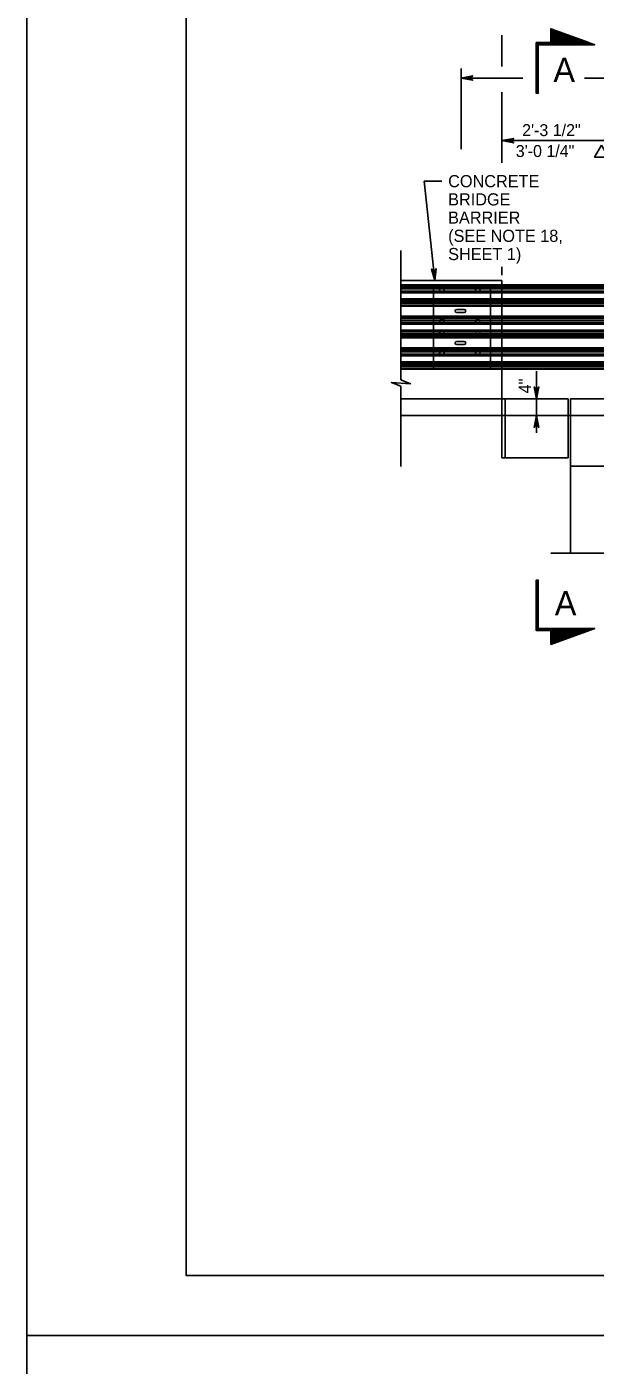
# Model space of a CAD drawing. Extents: x 632007860 to 635435983, y 295418622 to 297794622.
# Drawn here: x 632007860 to 632150434, y 296599122 to 296935022 of the extents above; entities that cross this region are included whole.
import ezdxf

# ---------------------------------------------------------------- set-up
doc = ezdxf.new("R2010")
doc.units = 0
for name, color, linetype in [('1', 7, 'Continuous'), ('PLT-BNDY', 7, 'Continuous'), ('S-ABUT', 7, 'Continuous'), ('S-DETL-DIMS', 7, 'Continuous'), ('S-DETL-T120', 7, 'Continuous'), ('S-DETL-T240', 7, 'Continuous'), ('S-GRND-MAJR', 7, 'Continuous'), ('S-PATT-WT00', 7, 'Continuous'), ('S-STEL', 7, 'Continuous')]:
    doc.layers.add(name, color=color, linetype=linetype)

msp = doc.modelspace()

# ---------------------------------------------------------------- linework, layer by layer
at = {"layer": '1'}
msp.add_lwpolyline([(632833860, 296621622), (632833860, 297185622), (632047860, 297185622), (632047860, 296621622), (632833860, 296621622), (632833860, 296647981), (632633860, 296647981), (632633860, 296712659), (632833860, 296712659), (632833860, 296741622), (632633860, 296741622), (632633860, 296621622), (632712661, 296621622), (632712661, 296647981), (632712661, 296621622), (632789661, 296621622), (632789661, 296647981), (632789661, 296635665), (632833860, 296635665)], dxfattribs=at)
at = {"layer": 'PLT-BNDY'}
for points in [[(632007860, 297200622), (632848860, 297200622), (632848860, 296606622), (632007860, 296606622)], [(632007860, 296606622), (632848860, 296606622), (632848860, 296012622), (632007860, 296012622)]]:
    msp.add_lwpolyline(points, close=True, dxfattribs=at)
at = {"layer": 'S-ABUT'}
for p, q in [((632101688, 296871305), (632127042, 296871305)), ((632127042, 296870247), (632127042, 296871305)), ((632127042, 296849080), (632127042, 296870247)), ((632127042, 296826855), (632127042, 296849080)), ((632101688, 296841672), (632127042, 296841672)), ((632127834, 296841672), (632127834, 296837439)), ((632127834, 296841672), (632143674, 296841672)), ((632143674, 296841676), (632143674, 296826855)), ((632144203, 296841676), (632144203, 296837439)), ((632144203, 296841672), (632205357, 296841672)), ((632124053, 296837438), (632127042, 296837438)), ((632127834, 296837439), (632127834, 296826855)), ((632144203, 296837439), (632144203, 296802883)), ((632127042, 296826855), (632143674, 296826855)), ((632144203, 296824739), (632204793, 296824739))]:
    msp.add_line(p, q, dxfattribs=at)
at = {"layer": 'S-DETL-DIMS'}
for p, q in [((632127042, 296925016), (632127042, 296932955)), ((632116787, 296904306), (632116787, 296924558)), ((632116787, 296922136), (632132247, 296922136)), ((632147770, 296922136), (632589965, 296922136)), ((632127042, 296900848), (632127042, 296918572)), ((632127042, 296906450), (632155981, 296906450)), ((632111929, 296896245), (632107557, 296896245)), ((632107557, 296896245), (632110232, 296871305)), ((632101688, 296878880), (632101688, 296846413)), ((632127042, 296872705), (632127042, 296874760)), ((632135712, 296848618), (632135712, 296841672)), ((632101688, 296844825), (632101688, 296824670)), ((632135712, 296841672), (632135712, 296833092)), ((632173989, 296802883), (632139269, 296802883))]:
    msp.add_line(p, q, dxfattribs=at)
for points in [[(632136161, 296918342), (632135632, 296918342), (632135632, 296931042), (632139336, 296931042), (632139336, 296934509), (632150315, 296930513), (632136161, 296930513)], [(632136161, 296796170), (632135632, 296796170), (632135632, 296783470), (632139336, 296783470), (632139336, 296780003), (632150315, 296783999), (632136161, 296783999)]]:
    msp.add_lwpolyline(points, close=True, dxfattribs=at)
for points in [[(632135896, 296918342), (632135896, 296930778), (632149588, 296930778), (632150315, 296930513), (632136161, 296930513), (632136161, 296918342), (632135632, 296918342), (632135632, 296931042), (632148861, 296931042), (632139336, 296934509), (632139336, 296931042), (632150315, 296930513), (632139677, 296934084), (632139654, 296931297), (632147785, 296931205), (632139963, 296933717), (632139963, 296931595), (632146156, 296931503), (632140262, 296933338), (632140273, 296931916), (632145078, 296931675), (632140548, 296932937), (632140560, 296932180), (632143656, 296931928), (632140801, 296932673), (632140835, 296932352), (632142521, 296932157), (632140807, 296932515), (632139336, 296934509), (632139336, 296931042), (632140835, 296932352), (632150315, 296930513)], [(632116787, 296922136), (632119700, 296922682), (632119587, 296922605), (632119475, 296922527), (632119417, 296922429), (632119359, 296922332), (632119343, 296922234), (632119326, 296922136), (632119343, 296922039), (632119359, 296921941), (632119417, 296921843), (632119475, 296921746), (632119587, 296921668), (632119700, 296921590), (632116787, 296922136), (632119587, 296921668), (632119475, 296921746), (632116787, 296922136), (632119417, 296921843), (632119359, 296921941), (632116787, 296922136), (632119343, 296922039), (632119326, 296922136), (632116787, 296922136), (632119343, 296922234), (632119359, 296922332), (632116787, 296922136), (632119417, 296922429), (632119475, 296922527), (632116787, 296922136), (632119587, 296922605)], [(632127041, 296906450), (632130001, 296905895), (632129887, 296905974), (632129773, 296906053), (632129714, 296906152), (632129655, 296906252), (632129638, 296906351), (632129621, 296906450), (632129638, 296906549), (632129655, 296906648), (632129714, 296906748), (632129773, 296906847), (632129887, 296906926), (632130001, 296907005), (632127041, 296906450), (632129887, 296906926), (632129773, 296906847), (632127041, 296906450), (632129714, 296906748), (632129655, 296906648), (632127041, 296906450), (632129638, 296906549), (632129621, 296906450), (632127041, 296906450), (632129638, 296906351), (632129655, 296906252), (632127041, 296906450), (632129714, 296906152), (632129773, 296906053), (632127041, 296906450), (632129887, 296905974)], [(632110232, 296871305), (632110500, 296874304), (632110432, 296874183), (632110365, 296874062), (632110272, 296873994), (632110178, 296873926), (632110081, 296873900), (632109984, 296873873), (632109884, 296873881), (632109783, 296873888), (632109679, 296873937), (632109575, 296873986), (632109485, 296874092), (632109395, 296874198), (632110232, 296871305), (632109485, 296874092), (632109575, 296873986), (632110232, 296871305), (632109679, 296873937), (632109783, 296873888), (632110232, 296871305), (632109884, 296873881), (632109984, 296873873), (632110232, 296871305), (632110081, 296873900), (632110178, 296873926), (632110232, 296871305), (632110272, 296873994), (632110365, 296874062), (632110232, 296871305), (632110432, 296874183)], [(632101688, 296846413), (632104069, 296845446), (632099307, 296845734), (632101688, 296844825)], [(632135712, 296841672), (632135157, 296844631), (632135236, 296844517), (632135315, 296844403), (632135414, 296844344), (632135514, 296844285), (632135613, 296844268), (632135712, 296844251), (632135811, 296844268), (632135910, 296844285), (632136010, 296844344), (632136109, 296844403), (632136188, 296844517), (632136267, 296844631), (632135712, 296841672), (632136188, 296844517), (632136109, 296844403), (632135712, 296841672), (632136010, 296844344), (632135910, 296844285), (632135712, 296841672), (632135811, 296844268), (632135712, 296844251), (632135712, 296841672), (632135613, 296844268), (632135514, 296844285), (632135712, 296841672), (632135414, 296844344), (632135315, 296844403), (632135712, 296841672), (632135236, 296844517)], [(632135712, 296837439), (632136267, 296834479), (632136188, 296834593), (632136109, 296834707), (632136010, 296834766), (632135910, 296834825), (632135811, 296834842), (632135712, 296834859), (632135613, 296834842), (632135514, 296834825), (632135414, 296834766), (632135315, 296834707), (632135236, 296834593), (632135157, 296834479), (632135712, 296837439), (632135236, 296834593), (632135315, 296834707), (632135712, 296837439), (632135414, 296834766), (632135514, 296834825), (632135712, 296837439), (632135613, 296834842), (632135712, 296834859), (632135712, 296837439), (632135811, 296834842), (632135910, 296834825), (632135712, 296837439), (632136010, 296834766), (632136109, 296834707), (632135712, 296837439), (632136188, 296834593)], [(632135896, 296796170), (632135896, 296783734), (632149588, 296783734), (632150315, 296783999), (632136161, 296783999), (632136161, 296796170), (632135632, 296796170), (632135632, 296783470), (632148861, 296783470), (632139336, 296780003), (632139336, 296783470), (632150315, 296783999), (632139677, 296780428), (632139654, 296783215), (632147785, 296783307), (632139963, 296780795), (632139963, 296782917), (632146156, 296783009), (632140262, 296781174), (632140273, 296782596), (632145078, 296782837), (632140548, 296781575), (632140560, 296782332), (632143656, 296782584), (632140801, 296781839), (632140835, 296782160), (632142521, 296782355), (632140807, 296781997), (632139336, 296780003), (632139336, 296783470), (632140835, 296782160), (632150315, 296783999)]]:
    msp.add_lwpolyline(points, dxfattribs=at)
at = {"layer": 'S-DETL-T120'}
msp.add_lwpolyline([(632152007, 296905328), (632150275, 296902328), (632153739, 296902328)], close=True, dxfattribs=at)
at = {"layer": 'S-GRND-MAJR'}
for p, q in [((632101688, 296837439), (632654453, 296837439)), ((632127042, 296837438), (632184525, 296837438))]:
    msp.add_line(p, q, dxfattribs=at)
at = {"layer": 'S-PATT-WT00'}
for p, q in [((632127834, 296841672), (632127042, 296841672)), ((632127042, 296841672), (632127042, 296836648)), ((632127834, 296826855), (632127834, 296841672)), ((632127042, 296836648), (632127042, 296836648)), ((632127042, 296836648), (632127042, 296826855)), ((632127042, 296826855), (632127834, 296826855))]:
    msp.add_line(p, q, dxfattribs=at)
at = {"layer": 'S-STEL'}
for p, q in [((632101688, 296870247), (632428202, 296870247)), ((632101688, 296870076), (632428202, 296870076)), ((632101688, 296869647), (632428202, 296869647)), ((632101688, 296869219), (632428202, 296869219)), ((632101688, 296868705), (632428202, 296868705)), ((632109844, 296849080), (632109844, 296870247)), ((632111808, 296869435), (632112106, 296869435)), ((632111826, 296868489), (632112110, 296868489)), ((632120834, 296869438), (632121131, 296869438)), ((632120851, 296868491), (632121135, 296868491)), ((632124131, 296849080), (632124131, 296870247)), ((632101688, 296868277), (632428202, 296868277)), ((632101688, 296866735), (632428202, 296866735)), ((632101688, 296866307), (632428202, 296866307)), ((632101688, 296865878), (632428202, 296865878)), ((632101688, 296865450), (632428202, 296865450)), ((632101688, 296865022), (632428202, 296865022)), ((632111813, 296866563), (632112110, 296866563)), ((632111830, 296865616), (632112115, 296865616)), ((632120834, 296866566), (632121131, 296866566)), ((632120851, 296865619), (632121135, 296865619)), ((632101688, 296864889), (632428202, 296864850)), ((632101688, 296862367), (632424751, 296862367)), ((632101688, 296862196), (632418467, 296862196)), ((632101688, 296861768), (632417330, 296861768)), ((632115305, 296863719), (632115305, 296863710)), ((632117552, 296864107), (632115693, 296864107)), ((632115693, 296863322), (632117552, 296863322)), ((632117940, 296863710), (632117940, 296863719)), ((632101688, 296861339), (632411999, 296861339)), ((632101688, 296860825), (632405602, 296860825)), ((632101688, 296860397), (632400270, 296860397)), ((632101688, 296858855), (632357357, 296858855)), ((632101688, 296858427), (632357357, 296858427)), ((632111813, 296860644), (632112110, 296860644)), ((632111826, 296858718), (632112110, 296858718)), ((632111830, 296861591), (632112115, 296861591)), ((632120834, 296860641), (632121131, 296860641)), ((632120851, 296861588), (632121135, 296861588)), ((632120851, 296858715), (632121135, 296858715)), ((632101688, 296857998), (632357357, 296857998)), ((632101688, 296857570), (632357357, 296857570)), ((632101688, 296857142), (632357357, 296857142)), ((632101688, 296856960), (632357489, 296856960)), ((632111808, 296857772), (632112106, 296857772)), ((632115305, 296855649), (632115305, 296855641)), ((632117552, 296856038), (632115693, 296856038)), ((632115693, 296855252), (632117552, 296855252)), ((632117940, 296855641), (632117940, 296855649)), ((632120834, 296857769), (632121131, 296857769)), ((632101688, 296854437), (632357357, 296854437)), ((632101688, 296854236), (632356758, 296854236)), ((632101688, 296853837), (632357012, 296853837)), ((632101688, 296853409), (632357749, 296853409)), ((632101688, 296852895), (632357012, 296852895)), ((632101688, 296852466), (632357012, 296852466)), ((632111813, 296852764), (632112110, 296852764)), ((632111830, 296853711), (632112115, 296853711)), ((632120834, 296852761), (632121131, 296852761)), ((632120851, 296853708), (632121135, 296853708)), ((632101688, 296850924), (632357012, 296850924)), ((632101688, 296850496), (632357012, 296850496)), ((632101688, 296850068), (632357012, 296850068)), ((632101688, 296849640), (632357012, 296849640)), ((632101688, 296849211), (632357012, 296849211)), ((632101688, 296849080), (632357357, 296849080)), ((632111808, 296849892), (632112106, 296849892)), ((632111826, 296850838), (632112110, 296850838)), ((632120834, 296849889), (632121131, 296849889)), ((632120851, 296850836), (632121135, 296850836))]:
    msp.add_line(p, q, dxfattribs=at)
for centre, radius, start, end in [((632111849, 296868963), 473, 90.78448, 272.3509), ((632112065, 296868963), 473, 272.3509, 93.91733), ((632120874, 296868966), 473, 90.78448, 272.3509), ((632121090, 296868966), 473, 272.3509, 93.91733), ((632111854, 296866091), 473, 90.78448, 272.3509), ((632112092, 296866086), 473, 272.3509, 93.91733), ((632120874, 296866094), 473, 90.78448, 272.3509), ((632121090, 296866094), 473, 272.3509, 93.91733), ((632115693, 296863719), 389, 90, 180), ((632115693, 296863710), 389, 180, 270), ((632117552, 296863719), 389, 0, 90), ((632117552, 296863710), 389, 270, 360), ((632111849, 296858244), 473, 87.6491, 269.21552), ((632111854, 296861116), 473, 87.6491, 269.21552), ((632112065, 296858244), 473, 266.08267, 87.6491), ((632112092, 296861121), 473, 266.08267, 87.6491), ((632120874, 296861113), 473, 87.6491, 269.21552), ((632120874, 296858241), 473, 87.6491, 269.21552), ((632121090, 296861113), 473, 266.08267, 87.6491), ((632121090, 296858241), 473, 266.08267, 87.6491), ((632115693, 296855649), 389, 90, 180), ((632115693, 296855641), 389, 180, 270), ((632117552, 296855649), 389, 0, 90), ((632117552, 296855641), 389, 270, 360), ((632111854, 296853237), 473, 87.6491, 269.21552), ((632112092, 296853241), 473, 266.08267, 87.6491), ((632120874, 296853233), 473, 87.6491, 269.21552), ((632121090, 296853233), 473, 266.08267, 87.6491), ((632111849, 296850364), 473, 87.6491, 269.21552), ((632112065, 296850364), 473, 266.08267, 87.6491), ((632120874, 296850361), 473, 87.6491, 269.21552), ((632121090, 296850361), 473, 266.08267, 87.6491)]:
    msp.add_arc(centre, radius, start, end, dxfattribs=at)

# ---------------------------------------------------------------- texts
at = {"layer": 'S-DETL-T120'}
for s, height, p in [('2\'-3 1/2"', 2999.8, (632132102, 296907583)), ('3\'-0 1/4" ', 2999.8, (632130512, 296902333)), ('CONCRETE', 3048.1, (632113549, 296894754)), ('BRIDGE ', 3048.1, (632113549, 296890182)), ('BARRIER', 3048.1, (632113549, 296885610)), ('(SEE NOTE 18,', 3048.07, (632113549, 296881038)), ('SHEET 1)', 3048.1, (632113549, 296876466))]:
    msp.add_text(s, height=height, dxfattribs=at).set_placement(p)
msp.add_text('4"', height=3048.1, rotation=90, dxfattribs=at).set_placement((632134322, 296843005))
at = {"layer": 'S-DETL-T240'}
for p in [(632139938, 296921137), (632140282, 296787308)]:
    msp.add_text('A', height=6096, dxfattribs=at).set_placement(p)

doc.saveas('drawing.dxf')
